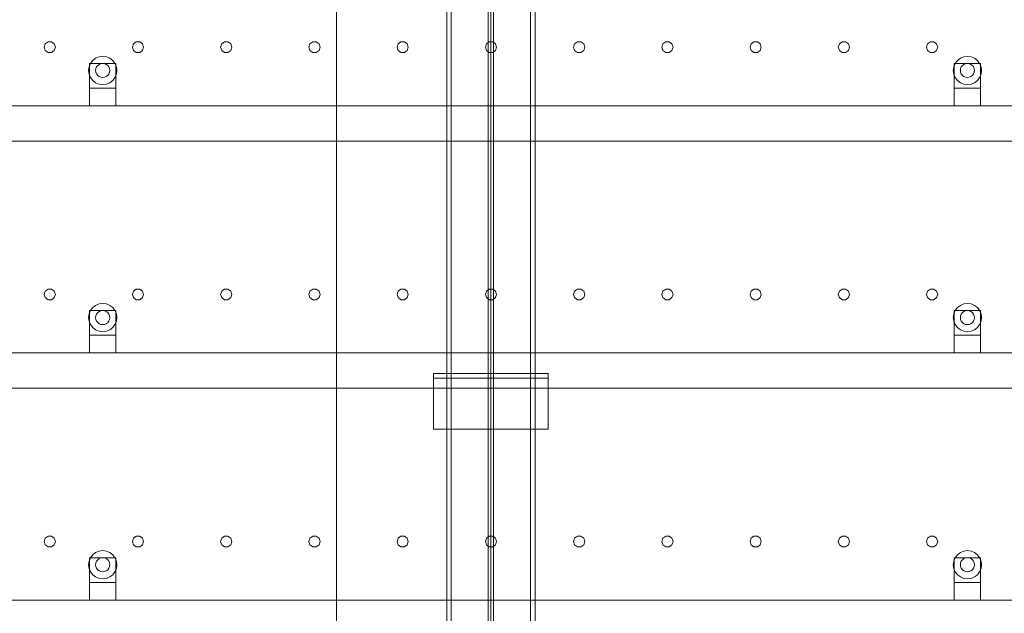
# Model space of a CAD drawing. Header units: millimetres. Extents: x -2233 to 65662, y -50530 to 6847.
# Tile 769 of 802: x 57927 to 59043, y 1655 to 2328. Entities that reach past the tile are written whole.
import ezdxf

# ---------------------------------------------------------------- set-up
doc = ezdxf.new("R2010")
doc.units = ezdxf.units.MM
doc.layers.add('lateral_secador', color=7, linetype='Continuous', lineweight=0)

msp = doc.modelspace()

# ---------------------------------------------------------------- linework, layer by layer
at = {"layer": 'lateral_secador'}
for p, q in [((58286.134, 0), (58286.134, 2925)), ((58286.134, 1400), (58286.134, 2925)), ((58411.134, 2925), (58411.134, 20)), ((58416.134, 20), (58416.134, 2925)), ((58458.134, 2925), (58458.134, 60)), ((58461.134, 0), (58461.134, 2925)), ((58464.134, 60), (58464.134, 2925)), ((58506.134, 2925), (58506.134, 20)), ((58511.134, 20), (58511.134, 2925)), ((57955.997, 2300.082), (57954.784, 2296.35)), ((57959.172, 2302.389), (57955.997, 2300.082)), ((57963.096, 2302.389), (57959.172, 2302.389)), ((57966.271, 2300.082), (57963.096, 2302.389)), ((57967.484, 2296.35), (57966.271, 2300.082)), ((58055.997, 2300.082), (58054.784, 2296.35)), ((58059.172, 2302.389), (58055.997, 2300.082)), ((58063.096, 2302.389), (58059.172, 2302.389)), ((58066.271, 2300.082), (58063.096, 2302.389)), ((58067.484, 2296.35), (58066.271, 2300.082)), ((58155.997, 2300.082), (58154.784, 2296.35)), ((58159.172, 2302.389), (58155.997, 2300.082)), ((58163.096, 2302.389), (58159.172, 2302.389)), ((58166.271, 2300.082), (58163.096, 2302.389)), ((58167.484, 2296.35), (58166.271, 2300.082)), ((58255.997, 2300.082), (58254.784, 2296.35)), ((58259.172, 2302.389), (58255.997, 2300.082)), ((58263.096, 2302.389), (58259.172, 2302.389)), ((58266.271, 2300.082), (58263.096, 2302.389)), ((58267.484, 2296.35), (58266.271, 2300.082)), ((58355.997, 2300.082), (58354.784, 2296.35)), ((58359.172, 2302.389), (58355.997, 2300.082)), ((58363.096, 2302.389), (58359.172, 2302.389)), ((58366.271, 2300.082), (58363.096, 2302.389)), ((58367.484, 2296.35), (58366.271, 2300.082)), ((58455.997, 2300.082), (58454.784, 2296.35)), ((58459.172, 2302.389), (58455.997, 2300.082)), ((58463.096, 2302.389), (58459.172, 2302.389)), ((58466.271, 2300.082), (58463.096, 2302.389)), ((58467.484, 2296.35), (58466.271, 2300.082)), ((58555.997, 2300.082), (58554.784, 2296.35)), ((58559.172, 2302.389), (58555.997, 2300.082)), ((58563.096, 2302.389), (58559.172, 2302.389)), ((58566.271, 2300.082), (58563.096, 2302.389)), ((58567.484, 2296.35), (58566.271, 2300.082)), ((58655.997, 2300.082), (58654.784, 2296.35)), ((58659.172, 2302.389), (58655.997, 2300.082)), ((58663.096, 2302.389), (58659.172, 2302.389)), ((58666.271, 2300.082), (58663.096, 2302.389)), ((58667.484, 2296.35), (58666.271, 2300.082)), ((58755.997, 2300.082), (58754.784, 2296.35)), ((58759.172, 2302.389), (58755.997, 2300.082)), ((58763.096, 2302.389), (58759.172, 2302.389)), ((58766.271, 2300.082), (58763.096, 2302.389)), ((58767.484, 2296.35), (58766.271, 2300.082)), ((58855.997, 2300.082), (58854.784, 2296.35)), ((58859.172, 2302.389), (58855.997, 2300.082)), ((58863.096, 2302.389), (58859.172, 2302.389)), ((58866.271, 2300.082), (58863.096, 2302.389)), ((58867.484, 2296.35), (58866.271, 2300.082)), ((58955.997, 2300.082), (58954.784, 2296.35)), ((58959.172, 2302.389), (58955.997, 2300.082)), ((58963.096, 2302.389), (58959.172, 2302.389)), ((58966.271, 2300.082), (58963.096, 2302.389)), ((58967.484, 2296.35), (58966.271, 2300.082)), ((57954.784, 2296.35), (57955.997, 2292.618)), ((57955.997, 2292.618), (57959.172, 2290.311)), ((57959.172, 2290.311), (57963.096, 2290.311)), ((57963.096, 2290.311), (57966.271, 2292.618)), ((57966.271, 2292.618), (57967.484, 2296.35)), ((58054.784, 2296.35), (58055.997, 2292.618)), ((58055.997, 2292.618), (58059.172, 2290.311)), ((58059.172, 2290.311), (58063.096, 2290.311)), ((58063.096, 2290.311), (58066.271, 2292.618)), ((58066.271, 2292.618), (58067.484, 2296.35)), ((58154.784, 2296.35), (58155.997, 2292.618)), ((58155.997, 2292.618), (58159.172, 2290.311)), ((58159.172, 2290.311), (58163.096, 2290.311)), ((58163.096, 2290.311), (58166.271, 2292.618)), ((58166.271, 2292.618), (58167.484, 2296.35)), ((58254.784, 2296.35), (58255.997, 2292.618)), ((58255.997, 2292.618), (58259.172, 2290.311)), ((58259.172, 2290.311), (58263.096, 2290.311)), ((58263.096, 2290.311), (58266.271, 2292.618)), ((58266.271, 2292.618), (58267.484, 2296.35)), ((58354.784, 2296.35), (58355.997, 2292.618)), ((58355.997, 2292.618), (58359.172, 2290.311)), ((58359.172, 2290.311), (58363.096, 2290.311)), ((58363.096, 2290.311), (58366.271, 2292.618)), ((58366.271, 2292.618), (58367.484, 2296.35)), ((58454.784, 2296.35), (58455.997, 2292.618)), ((58455.997, 2292.618), (58459.172, 2290.311)), ((58459.172, 2290.311), (58463.096, 2290.311)), ((58463.096, 2290.311), (58466.271, 2292.618)), ((58466.271, 2292.618), (58467.484, 2296.35)), ((58554.784, 2296.35), (58555.997, 2292.618)), ((58555.997, 2292.618), (58559.172, 2290.311)), ((58559.172, 2290.311), (58563.096, 2290.311)), ((58563.096, 2290.311), (58566.271, 2292.618)), ((58566.271, 2292.618), (58567.484, 2296.35)), ((58654.784, 2296.35), (58655.997, 2292.618)), ((58655.997, 2292.618), (58659.172, 2290.311)), ((58659.172, 2290.311), (58663.096, 2290.311)), ((58663.096, 2290.311), (58666.271, 2292.618)), ((58666.271, 2292.618), (58667.484, 2296.35)), ((58754.784, 2296.35), (58755.997, 2292.618)), ((58755.997, 2292.618), (58759.172, 2290.311)), ((58759.172, 2290.311), (58763.096, 2290.311)), ((58763.096, 2290.311), (58766.271, 2292.618)), ((58766.271, 2292.618), (58767.484, 2296.35)), ((58854.784, 2296.35), (58855.997, 2292.618)), ((58855.997, 2292.618), (58859.172, 2290.311)), ((58859.172, 2290.311), (58863.096, 2290.311)), ((58863.096, 2290.311), (58866.271, 2292.618)), ((58866.271, 2292.618), (58867.484, 2296.35)), ((58954.784, 2296.35), (58955.997, 2292.618)), ((58955.997, 2292.618), (58959.172, 2290.311)), ((58959.172, 2290.311), (58963.096, 2290.311)), ((58963.096, 2290.311), (58966.271, 2292.618)), ((58966.271, 2292.618), (58967.484, 2296.35)), ((58007.277, 2278), (58005.679, 2274.141)), ((58006.134, 2278), (58036.134, 2278)), ((58006.134, 2278), (58006.134, 2250)), ((58009.82, 2281.314), (58007.277, 2278)), ((58013.134, 2283.856), (58009.82, 2281.314)), ((58016.993, 2285.455), (58013.134, 2283.856)), ((58017.134, 2276.928), (58015.477, 2275.657)), ((58021.134, 2286), (58016.993, 2285.455)), ((58019.063, 2277.727), (58017.134, 2276.928)), ((58021.134, 2278), (58019.063, 2277.727)), ((58025.275, 2285.455), (58021.134, 2286)), ((58023.204, 2277.727), (58021.134, 2278)), ((58025.134, 2276.928), (58023.204, 2277.727)), ((58026.791, 2275.657), (58025.134, 2276.928)), ((58029.134, 2283.856), (58025.275, 2285.455)), ((58032.448, 2281.314), (58029.134, 2283.856)), ((58034.99, 2278), (58032.448, 2281.314)), ((58036.589, 2274.141), (58034.99, 2278)), ((58036.134, 2250), (58036.134, 2278)), ((58987.277, 2278), (58985.679, 2274.141)), ((58986.134, 2278), (59016.134, 2278)), ((58986.134, 2278), (58986.134, 2250)), ((58989.82, 2281.314), (58987.277, 2278)), ((58993.134, 2283.856), (58989.82, 2281.314)), ((58996.993, 2285.455), (58993.134, 2283.856)), ((58997.134, 2276.928), (58995.477, 2275.657)), ((59001.134, 2286), (58996.993, 2285.455)), ((58999.063, 2277.727), (58997.134, 2276.928)), ((59001.134, 2278), (58999.063, 2277.727)), ((59005.275, 2285.455), (59001.134, 2286)), ((59003.204, 2277.727), (59001.134, 2278)), ((59005.134, 2276.928), (59003.204, 2277.727)), ((59006.791, 2275.657), (59005.134, 2276.928)), ((59009.134, 2283.856), (59005.275, 2285.455)), ((59012.448, 2281.314), (59009.134, 2283.856)), ((59014.99, 2278), (59012.448, 2281.314)), ((59016.589, 2274.141), (59014.99, 2278)), ((59016.134, 2250), (59016.134, 2278)), ((58005.679, 2274.141), (58005.134, 2270)), ((58005.134, 2270), (58005.679, 2265.859)), ((58005.679, 2265.859), (58007.277, 2262)), ((58013.406, 2272.071), (58013.134, 2270)), ((58013.134, 2270), (58013.406, 2267.929)), ((58014.206, 2274), (58013.406, 2272.071)), ((58013.406, 2267.929), (58014.206, 2266)), ((58015.477, 2275.657), (58014.206, 2274)), ((58014.206, 2266), (58015.477, 2264.343)), ((58028.062, 2274), (58026.791, 2275.657)), ((58026.791, 2264.343), (58028.062, 2266)), ((58028.861, 2272.071), (58028.062, 2274)), ((58028.062, 2266), (58028.861, 2267.929)), ((58029.134, 2270), (58028.861, 2272.071)), ((58028.861, 2267.929), (58029.134, 2270)), ((58034.99, 2262), (58036.589, 2265.859)), ((58037.134, 2270), (58036.589, 2274.141)), ((58036.589, 2265.859), (58037.134, 2270)), ((58985.679, 2274.141), (58985.134, 2270)), ((58985.134, 2270), (58985.679, 2265.859)), ((58985.679, 2265.859), (58987.277, 2262)), ((58993.406, 2272.071), (58993.134, 2270)), ((58993.134, 2270), (58993.406, 2267.929)), ((58994.206, 2274), (58993.406, 2272.071)), ((58993.406, 2267.929), (58994.206, 2266)), ((58995.477, 2275.657), (58994.206, 2274)), ((58994.206, 2266), (58995.477, 2264.343)), ((59008.062, 2274), (59006.791, 2275.657)), ((59006.791, 2264.343), (59008.062, 2266)), ((59008.861, 2272.071), (59008.062, 2274)), ((59008.062, 2266), (59008.861, 2267.929)), ((59009.134, 2270), (59008.861, 2272.071)), ((59008.861, 2267.929), (59009.134, 2270)), ((59014.99, 2262), (59016.589, 2265.859)), ((59017.134, 2270), (59016.589, 2274.141)), ((59016.589, 2265.859), (59017.134, 2270)), ((58007.277, 2262), (58009.82, 2258.686)), ((58009.82, 2258.686), (58013.134, 2256.144)), ((58013.134, 2256.144), (58016.993, 2254.545)), ((58015.477, 2264.343), (58017.134, 2263.072)), ((58016.993, 2254.545), (58021.134, 2254)), ((58017.134, 2263.072), (58019.063, 2262.273)), ((58019.063, 2262.273), (58021.134, 2262)), ((58021.134, 2262), (58023.204, 2262.273)), ((58021.134, 2254), (58025.275, 2254.545)), ((58023.204, 2262.273), (58025.134, 2263.072)), ((58025.134, 2263.072), (58026.791, 2264.343)), ((58025.275, 2254.545), (58029.134, 2256.144)), ((58029.134, 2256.144), (58032.448, 2258.686)), ((58032.448, 2258.686), (58034.99, 2262)), ((58987.277, 2262), (58989.82, 2258.686)), ((58989.82, 2258.686), (58993.134, 2256.144)), ((58993.134, 2256.144), (58996.993, 2254.545)), ((58995.477, 2264.343), (58997.134, 2263.072)), ((58996.993, 2254.545), (59001.134, 2254)), ((58997.134, 2263.072), (58999.063, 2262.273)), ((58999.063, 2262.273), (59001.134, 2262)), ((59001.134, 2262), (59003.204, 2262.273)), ((59001.134, 2254), (59005.275, 2254.545)), ((59003.204, 2262.273), (59005.134, 2263.072)), ((59005.134, 2263.072), (59006.791, 2264.343)), ((59005.275, 2254.545), (59009.134, 2256.144)), ((59009.134, 2256.144), (59012.448, 2258.686)), ((59012.448, 2258.686), (59014.99, 2262)), ((58006.134, 2250), (58036.134, 2250)), ((58006.134, 2250), (58006.134, 2230)), ((58036.134, 2230), (58036.134, 2250)), ((58986.134, 2250), (59016.134, 2250)), ((58986.134, 2250), (58986.134, 2230)), ((59016.134, 2230), (59016.134, 2250)), ((40811.134, 2230), (60111.134, 2230)), ((58006.134, 2230), (58036.134, 2230)), ((58986.134, 2230), (59016.134, 2230)), ((40811.134, 2190), (60111.134, 2190)), ((57955.997, 2020.082), (57954.784, 2016.35)), ((57959.172, 2022.389), (57955.997, 2020.082)), ((57963.096, 2022.389), (57959.172, 2022.389)), ((57966.271, 2020.082), (57963.096, 2022.389)), ((57967.484, 2016.35), (57966.271, 2020.082)), ((58055.997, 2020.082), (58054.784, 2016.35)), ((58059.172, 2022.389), (58055.997, 2020.082)), ((58063.096, 2022.389), (58059.172, 2022.389)), ((58066.271, 2020.082), (58063.096, 2022.389)), ((58067.484, 2016.35), (58066.271, 2020.082)), ((58155.997, 2020.082), (58154.784, 2016.35)), ((58159.172, 2022.389), (58155.997, 2020.082)), ((58163.096, 2022.389), (58159.172, 2022.389)), ((58166.271, 2020.082), (58163.096, 2022.389)), ((58167.484, 2016.35), (58166.271, 2020.082)), ((58255.997, 2020.082), (58254.784, 2016.35)), ((58259.172, 2022.389), (58255.997, 2020.082)), ((58263.096, 2022.389), (58259.172, 2022.389)), ((58266.271, 2020.082), (58263.096, 2022.389)), ((58267.484, 2016.35), (58266.271, 2020.082)), ((58355.997, 2020.082), (58354.784, 2016.35)), ((58359.172, 2022.389), (58355.997, 2020.082)), ((58363.096, 2022.389), (58359.172, 2022.389)), ((58366.271, 2020.082), (58363.096, 2022.389)), ((58367.484, 2016.35), (58366.271, 2020.082)), ((58455.997, 2020.082), (58454.784, 2016.35)), ((58459.172, 2022.389), (58455.997, 2020.082)), ((58463.096, 2022.389), (58459.172, 2022.389)), ((58466.271, 2020.082), (58463.096, 2022.389)), ((58467.484, 2016.35), (58466.271, 2020.082)), ((58555.997, 2020.082), (58554.784, 2016.35)), ((58559.172, 2022.389), (58555.997, 2020.082)), ((58563.096, 2022.389), (58559.172, 2022.389)), ((58566.271, 2020.082), (58563.096, 2022.389)), ((58567.484, 2016.35), (58566.271, 2020.082)), ((58655.997, 2020.082), (58654.784, 2016.35)), ((58659.172, 2022.389), (58655.997, 2020.082)), ((58663.096, 2022.389), (58659.172, 2022.389)), ((58666.271, 2020.082), (58663.096, 2022.389)), ((58667.484, 2016.35), (58666.271, 2020.082)), ((58755.997, 2020.082), (58754.784, 2016.35)), ((58759.172, 2022.389), (58755.997, 2020.082)), ((58763.096, 2022.389), (58759.172, 2022.389)), ((58766.271, 2020.082), (58763.096, 2022.389)), ((58767.484, 2016.35), (58766.271, 2020.082)), ((58855.997, 2020.082), (58854.784, 2016.35)), ((58859.172, 2022.389), (58855.997, 2020.082)), ((58863.096, 2022.389), (58859.172, 2022.389)), ((58866.271, 2020.082), (58863.096, 2022.389)), ((58867.484, 2016.35), (58866.271, 2020.082)), ((58955.997, 2020.082), (58954.784, 2016.35)), ((58959.172, 2022.389), (58955.997, 2020.082)), ((58963.096, 2022.389), (58959.172, 2022.389)), ((58966.271, 2020.082), (58963.096, 2022.389)), ((58967.484, 2016.35), (58966.271, 2020.082)), ((57954.784, 2016.35), (57955.997, 2012.618)), ((57955.997, 2012.618), (57959.172, 2010.311)), ((57959.172, 2010.311), (57963.096, 2010.311)), ((57963.096, 2010.311), (57966.271, 2012.618)), ((57966.271, 2012.618), (57967.484, 2016.35)), ((58054.784, 2016.35), (58055.997, 2012.618)), ((58055.997, 2012.618), (58059.172, 2010.311)), ((58059.172, 2010.311), (58063.096, 2010.311)), ((58063.096, 2010.311), (58066.271, 2012.618)), ((58066.271, 2012.618), (58067.484, 2016.35)), ((58154.784, 2016.35), (58155.997, 2012.618)), ((58155.997, 2012.618), (58159.172, 2010.311)), ((58159.172, 2010.311), (58163.096, 2010.311)), ((58163.096, 2010.311), (58166.271, 2012.618)), ((58166.271, 2012.618), (58167.484, 2016.35)), ((58254.784, 2016.35), (58255.997, 2012.618)), ((58255.997, 2012.618), (58259.172, 2010.311)), ((58259.172, 2010.311), (58263.096, 2010.311)), ((58263.096, 2010.311), (58266.271, 2012.618)), ((58266.271, 2012.618), (58267.484, 2016.35)), ((58354.784, 2016.35), (58355.997, 2012.618)), ((58355.997, 2012.618), (58359.172, 2010.311)), ((58359.172, 2010.311), (58363.096, 2010.311)), ((58363.096, 2010.311), (58366.271, 2012.618)), ((58366.271, 2012.618), (58367.484, 2016.35)), ((58454.784, 2016.35), (58455.997, 2012.618)), ((58455.997, 2012.618), (58459.172, 2010.311)), ((58459.172, 2010.311), (58463.096, 2010.311)), ((58463.096, 2010.311), (58466.271, 2012.618)), ((58466.271, 2012.618), (58467.484, 2016.35)), ((58554.784, 2016.35), (58555.997, 2012.618)), ((58555.997, 2012.618), (58559.172, 2010.311)), ((58559.172, 2010.311), (58563.096, 2010.311)), ((58563.096, 2010.311), (58566.271, 2012.618)), ((58566.271, 2012.618), (58567.484, 2016.35)), ((58654.784, 2016.35), (58655.997, 2012.618)), ((58655.997, 2012.618), (58659.172, 2010.311)), ((58659.172, 2010.311), (58663.096, 2010.311)), ((58663.096, 2010.311), (58666.271, 2012.618)), ((58666.271, 2012.618), (58667.484, 2016.35)), ((58754.784, 2016.35), (58755.997, 2012.618)), ((58755.997, 2012.618), (58759.172, 2010.311)), ((58759.172, 2010.311), (58763.096, 2010.311)), ((58763.096, 2010.311), (58766.271, 2012.618)), ((58766.271, 2012.618), (58767.484, 2016.35)), ((58854.784, 2016.35), (58855.997, 2012.618)), ((58855.997, 2012.618), (58859.172, 2010.311)), ((58859.172, 2010.311), (58863.096, 2010.311)), ((58863.096, 2010.311), (58866.271, 2012.618)), ((58866.271, 2012.618), (58867.484, 2016.35)), ((58954.784, 2016.35), (58955.997, 2012.618)), ((58955.997, 2012.618), (58959.172, 2010.311)), ((58959.172, 2010.311), (58963.096, 2010.311)), ((58963.096, 2010.311), (58966.271, 2012.618)), ((58966.271, 2012.618), (58967.484, 2016.35)), ((58007.277, 1998), (58005.679, 1994.141)), ((58006.134, 1998), (58036.134, 1998)), ((58006.134, 1998), (58006.134, 1970)), ((58009.82, 2001.314), (58007.277, 1998)), ((58013.134, 2003.856), (58009.82, 2001.314)), ((58016.993, 2005.455), (58013.134, 2003.856)), ((58021.134, 2006), (58016.993, 2005.455)), ((58019.063, 1997.727), (58017.134, 1996.928)), ((58021.134, 1998), (58019.063, 1997.727)), ((58025.275, 2005.455), (58021.134, 2006)), ((58023.204, 1997.727), (58021.134, 1998)), ((58025.134, 1996.928), (58023.204, 1997.727)), ((58029.134, 2003.856), (58025.275, 2005.455)), ((58032.448, 2001.314), (58029.134, 2003.856)), ((58034.99, 1998), (58032.448, 2001.314)), ((58036.589, 1994.141), (58034.99, 1998)), ((58036.134, 1970), (58036.134, 1998)), ((58987.277, 1998), (58985.679, 1994.141)), ((58986.134, 1998), (59016.134, 1998)), ((58986.134, 1998), (58986.134, 1970)), ((58989.82, 2001.314), (58987.277, 1998)), ((58993.134, 2003.856), (58989.82, 2001.314)), ((58996.993, 2005.455), (58993.134, 2003.856)), ((59001.134, 2006), (58996.993, 2005.455)), ((58999.063, 1997.727), (58997.134, 1996.928)), ((59001.134, 1998), (58999.063, 1997.727)), ((59005.275, 2005.455), (59001.134, 2006)), ((59003.204, 1997.727), (59001.134, 1998)), ((59005.134, 1996.928), (59003.204, 1997.727)), ((59009.134, 2003.856), (59005.275, 2005.455)), ((59012.448, 2001.314), (59009.134, 2003.856)), ((59014.99, 1998), (59012.448, 2001.314)), ((59016.589, 1994.141), (59014.99, 1998)), ((59016.134, 1970), (59016.134, 1998)), ((58005.679, 1994.141), (58005.134, 1990)), ((58005.134, 1990), (58005.679, 1985.859)), ((58013.406, 1992.071), (58013.134, 1990)), ((58013.134, 1990), (58013.406, 1987.929)), ((58014.206, 1994), (58013.406, 1992.071)), ((58013.406, 1987.929), (58014.206, 1986)), ((58015.477, 1995.657), (58014.206, 1994)), ((58017.134, 1996.928), (58015.477, 1995.657)), ((58026.791, 1995.657), (58025.134, 1996.928)), ((58028.062, 1994), (58026.791, 1995.657)), ((58028.861, 1992.071), (58028.062, 1994)), ((58028.062, 1986), (58028.861, 1987.929)), ((58029.134, 1990), (58028.861, 1992.071)), ((58028.861, 1987.929), (58029.134, 1990)), ((58037.134, 1990), (58036.589, 1994.141)), ((58036.589, 1985.859), (58037.134, 1990)), ((58985.679, 1994.141), (58985.134, 1990)), ((58985.134, 1990), (58985.679, 1985.859)), ((58993.406, 1992.071), (58993.134, 1990)), ((58993.134, 1990), (58993.406, 1987.929)), ((58994.206, 1994), (58993.406, 1992.071)), ((58993.406, 1987.929), (58994.206, 1986)), ((58995.477, 1995.657), (58994.206, 1994)), ((58997.134, 1996.928), (58995.477, 1995.657)), ((59006.791, 1995.657), (59005.134, 1996.928)), ((59008.062, 1994), (59006.791, 1995.657)), ((59008.861, 1992.071), (59008.062, 1994)), ((59008.062, 1986), (59008.861, 1987.929)), ((59009.134, 1990), (59008.861, 1992.071)), ((59008.861, 1987.929), (59009.134, 1990)), ((59017.134, 1990), (59016.589, 1994.141)), ((59016.589, 1985.859), (59017.134, 1990)), ((58005.679, 1985.859), (58007.277, 1982)), ((58007.277, 1982), (58009.82, 1978.686)), ((58009.82, 1978.686), (58013.134, 1976.144)), ((58013.134, 1976.144), (58016.993, 1974.545)), ((58014.206, 1986), (58015.477, 1984.343)), ((58015.477, 1984.343), (58017.134, 1983.072)), ((58017.134, 1983.072), (58019.063, 1982.273)), ((58019.063, 1982.273), (58021.134, 1982)), ((58021.134, 1982), (58023.204, 1982.273)), ((58023.204, 1982.273), (58025.134, 1983.072)), ((58025.134, 1983.072), (58026.791, 1984.343)), ((58025.275, 1974.545), (58029.134, 1976.144)), ((58026.791, 1984.343), (58028.062, 1986)), ((58029.134, 1976.144), (58032.448, 1978.686)), ((58032.448, 1978.686), (58034.99, 1982)), ((58034.99, 1982), (58036.589, 1985.859)), ((58985.679, 1985.859), (58987.277, 1982)), ((58987.277, 1982), (58989.82, 1978.686)), ((58989.82, 1978.686), (58993.134, 1976.144)), ((58993.134, 1976.144), (58996.993, 1974.545)), ((58994.206, 1986), (58995.477, 1984.343)), ((58995.477, 1984.343), (58997.134, 1983.072)), ((58997.134, 1983.072), (58999.063, 1982.273)), ((58999.063, 1982.273), (59001.134, 1982)), ((59001.134, 1982), (59003.204, 1982.273)), ((59003.204, 1982.273), (59005.134, 1983.072)), ((59005.134, 1983.072), (59006.791, 1984.343)), ((59005.275, 1974.545), (59009.134, 1976.144)), ((59006.791, 1984.343), (59008.062, 1986)), ((59009.134, 1976.144), (59012.448, 1978.686)), ((59012.448, 1978.686), (59014.99, 1982)), ((59014.99, 1982), (59016.589, 1985.859)), ((58006.134, 1970), (58036.134, 1970)), ((58006.134, 1970), (58006.134, 1950)), ((58016.993, 1974.545), (58021.134, 1974)), ((58021.134, 1974), (58025.275, 1974.545)), ((58036.134, 1950), (58036.134, 1970)), ((58986.134, 1970), (59016.134, 1970)), ((58986.134, 1970), (58986.134, 1950)), ((58996.993, 1974.545), (59001.134, 1974)), ((59001.134, 1974), (59005.275, 1974.545)), ((59016.134, 1950), (59016.134, 1970)), ((40811.134, 1950), (60111.134, 1950)), ((58006.134, 1950), (58036.134, 1950)), ((58986.134, 1950), (59016.134, 1950)), ((58396.134, 1926.5), (58526.134, 1926.5)), ((58396.134, 1926.5), (58396.134, 1863.5)), ((58396.134, 1926.5), (58396.134, 1921.5)), ((58396.134, 1921.5), (58526.134, 1921.5)), ((58526.134, 1863.5), (58526.134, 1926.5)), ((58526.134, 1921.5), (58526.134, 1926.5)), ((40811.134, 1910), (60111.134, 1910)), ((58396.134, 1863.5), (58526.134, 1863.5)), ((57959.172, 1742.389), (57955.997, 1740.082)), ((57963.096, 1742.389), (57959.172, 1742.389)), ((57966.271, 1740.082), (57963.096, 1742.389)), ((58059.172, 1742.389), (58055.997, 1740.082)), ((58063.096, 1742.389), (58059.172, 1742.389)), ((58066.271, 1740.082), (58063.096, 1742.389)), ((58159.172, 1742.389), (58155.997, 1740.082)), ((58163.096, 1742.389), (58159.172, 1742.389)), ((58166.271, 1740.082), (58163.096, 1742.389)), ((58259.172, 1742.389), (58255.997, 1740.082)), ((58263.096, 1742.389), (58259.172, 1742.389)), ((58266.271, 1740.082), (58263.096, 1742.389)), ((58359.172, 1742.389), (58355.997, 1740.082)), ((58363.096, 1742.389), (58359.172, 1742.389)), ((58366.271, 1740.082), (58363.096, 1742.389)), ((58459.172, 1742.389), (58455.997, 1740.082)), ((58463.096, 1742.389), (58459.172, 1742.389)), ((58466.271, 1740.082), (58463.096, 1742.389)), ((58559.172, 1742.389), (58555.997, 1740.082)), ((58563.096, 1742.389), (58559.172, 1742.389)), ((58566.271, 1740.082), (58563.096, 1742.389)), ((58659.172, 1742.389), (58655.997, 1740.082)), ((58663.096, 1742.389), (58659.172, 1742.389)), ((58666.271, 1740.082), (58663.096, 1742.389)), ((58759.172, 1742.389), (58755.997, 1740.082)), ((58763.096, 1742.389), (58759.172, 1742.389)), ((58766.271, 1740.082), (58763.096, 1742.389)), ((58859.172, 1742.389), (58855.997, 1740.082)), ((58863.096, 1742.389), (58859.172, 1742.389)), ((58866.271, 1740.082), (58863.096, 1742.389)), ((58959.172, 1742.389), (58955.997, 1740.082)), ((58963.096, 1742.389), (58959.172, 1742.389)), ((58966.271, 1740.082), (58963.096, 1742.389)), ((57955.997, 1740.082), (57954.784, 1736.35)), ((57954.784, 1736.35), (57955.997, 1732.618)), ((57955.997, 1732.618), (57959.172, 1730.311)), ((57959.172, 1730.311), (57963.096, 1730.311)), ((57963.096, 1730.311), (57966.271, 1732.618)), ((57967.484, 1736.35), (57966.271, 1740.082)), ((57966.271, 1732.618), (57967.484, 1736.35)), ((58055.997, 1740.082), (58054.784, 1736.35)), ((58054.784, 1736.35), (58055.997, 1732.618)), ((58055.997, 1732.618), (58059.172, 1730.311)), ((58059.172, 1730.311), (58063.096, 1730.311)), ((58063.096, 1730.311), (58066.271, 1732.618)), ((58067.484, 1736.35), (58066.271, 1740.082)), ((58066.271, 1732.618), (58067.484, 1736.35)), ((58155.997, 1740.082), (58154.784, 1736.35)), ((58154.784, 1736.35), (58155.997, 1732.618)), ((58155.997, 1732.618), (58159.172, 1730.311)), ((58159.172, 1730.311), (58163.096, 1730.311)), ((58163.096, 1730.311), (58166.271, 1732.618)), ((58167.484, 1736.35), (58166.271, 1740.082)), ((58166.271, 1732.618), (58167.484, 1736.35)), ((58255.997, 1740.082), (58254.784, 1736.35)), ((58254.784, 1736.35), (58255.997, 1732.618)), ((58255.997, 1732.618), (58259.172, 1730.311)), ((58259.172, 1730.311), (58263.096, 1730.311)), ((58263.096, 1730.311), (58266.271, 1732.618)), ((58267.484, 1736.35), (58266.271, 1740.082)), ((58266.271, 1732.618), (58267.484, 1736.35)), ((58355.997, 1740.082), (58354.784, 1736.35)), ((58354.784, 1736.35), (58355.997, 1732.618)), ((58355.997, 1732.618), (58359.172, 1730.311)), ((58359.172, 1730.311), (58363.096, 1730.311)), ((58363.096, 1730.311), (58366.271, 1732.618)), ((58367.484, 1736.35), (58366.271, 1740.082)), ((58366.271, 1732.618), (58367.484, 1736.35)), ((58455.997, 1740.082), (58454.784, 1736.35)), ((58454.784, 1736.35), (58455.997, 1732.618)), ((58455.997, 1732.618), (58459.172, 1730.311)), ((58459.172, 1730.311), (58463.096, 1730.311)), ((58463.096, 1730.311), (58466.271, 1732.618)), ((58467.484, 1736.35), (58466.271, 1740.082)), ((58466.271, 1732.618), (58467.484, 1736.35)), ((58555.997, 1740.082), (58554.784, 1736.35)), ((58554.784, 1736.35), (58555.997, 1732.618)), ((58555.997, 1732.618), (58559.172, 1730.311)), ((58559.172, 1730.311), (58563.096, 1730.311)), ((58563.096, 1730.311), (58566.271, 1732.618)), ((58567.484, 1736.35), (58566.271, 1740.082)), ((58566.271, 1732.618), (58567.484, 1736.35)), ((58655.997, 1740.082), (58654.784, 1736.35)), ((58654.784, 1736.35), (58655.997, 1732.618)), ((58655.997, 1732.618), (58659.172, 1730.311)), ((58659.172, 1730.311), (58663.096, 1730.311)), ((58663.096, 1730.311), (58666.271, 1732.618)), ((58667.484, 1736.35), (58666.271, 1740.082)), ((58666.271, 1732.618), (58667.484, 1736.35)), ((58755.997, 1740.082), (58754.784, 1736.35)), ((58754.784, 1736.35), (58755.997, 1732.618)), ((58755.997, 1732.618), (58759.172, 1730.311)), ((58759.172, 1730.311), (58763.096, 1730.311)), ((58763.096, 1730.311), (58766.271, 1732.618)), ((58767.484, 1736.35), (58766.271, 1740.082)), ((58766.271, 1732.618), (58767.484, 1736.35)), ((58855.997, 1740.082), (58854.784, 1736.35)), ((58854.784, 1736.35), (58855.997, 1732.618)), ((58855.997, 1732.618), (58859.172, 1730.311)), ((58859.172, 1730.311), (58863.096, 1730.311)), ((58863.096, 1730.311), (58866.271, 1732.618)), ((58867.484, 1736.35), (58866.271, 1740.082)), ((58866.271, 1732.618), (58867.484, 1736.35)), ((58955.997, 1740.082), (58954.784, 1736.35)), ((58954.784, 1736.35), (58955.997, 1732.618)), ((58955.997, 1732.618), (58959.172, 1730.311)), ((58959.172, 1730.311), (58963.096, 1730.311)), ((58963.096, 1730.311), (58966.271, 1732.618)), ((58967.484, 1736.35), (58966.271, 1740.082)), ((58966.271, 1732.618), (58967.484, 1736.35)), ((58009.82, 1721.314), (58007.277, 1718)), ((58013.134, 1723.856), (58009.82, 1721.314)), ((58016.993, 1725.455), (58013.134, 1723.856)), ((58021.134, 1726), (58016.993, 1725.455)), ((58025.275, 1725.455), (58021.134, 1726)), ((58029.134, 1723.856), (58025.275, 1725.455)), ((58032.448, 1721.314), (58029.134, 1723.856)), ((58034.99, 1718), (58032.448, 1721.314)), ((58989.82, 1721.314), (58987.277, 1718)), ((58993.134, 1723.856), (58989.82, 1721.314)), ((58996.993, 1725.455), (58993.134, 1723.856)), ((59001.134, 1726), (58996.993, 1725.455)), ((59005.275, 1725.455), (59001.134, 1726)), ((59009.134, 1723.856), (59005.275, 1725.455)), ((59012.448, 1721.314), (59009.134, 1723.856)), ((59014.99, 1718), (59012.448, 1721.314)), ((58005.679, 1714.141), (58005.134, 1710)), ((58005.134, 1710), (58005.679, 1705.859)), ((58007.277, 1718), (58005.679, 1714.141)), ((58006.134, 1718), (58036.134, 1718)), ((58006.134, 1718), (58006.134, 1690)), ((58013.406, 1712.071), (58013.134, 1710)), ((58013.134, 1710), (58013.406, 1707.929)), ((58014.206, 1714), (58013.406, 1712.071)), ((58013.406, 1707.929), (58014.206, 1706)), ((58015.477, 1715.657), (58014.206, 1714)), ((58017.134, 1716.928), (58015.477, 1715.657)), ((58019.063, 1717.727), (58017.134, 1716.928)), ((58021.134, 1718), (58019.063, 1717.727)), ((58023.204, 1717.727), (58021.134, 1718)), ((58025.134, 1716.928), (58023.204, 1717.727)), ((58026.791, 1715.657), (58025.134, 1716.928)), ((58028.062, 1714), (58026.791, 1715.657)), ((58028.861, 1712.071), (58028.062, 1714)), ((58028.062, 1706), (58028.861, 1707.929)), ((58029.134, 1710), (58028.861, 1712.071)), ((58028.861, 1707.929), (58029.134, 1710)), ((58036.589, 1714.141), (58034.99, 1718)), ((58036.134, 1690), (58036.134, 1718)), ((58037.134, 1710), (58036.589, 1714.141)), ((58036.589, 1705.859), (58037.134, 1710)), ((58985.679, 1714.141), (58985.134, 1710)), ((58985.134, 1710), (58985.679, 1705.859)), ((58987.277, 1718), (58985.679, 1714.141)), ((58986.134, 1718), (59016.134, 1718)), ((58986.134, 1718), (58986.134, 1690)), ((58993.406, 1712.071), (58993.134, 1710)), ((58993.134, 1710), (58993.406, 1707.929)), ((58994.206, 1714), (58993.406, 1712.071)), ((58993.406, 1707.929), (58994.206, 1706)), ((58995.477, 1715.657), (58994.206, 1714)), ((58997.134, 1716.928), (58995.477, 1715.657)), ((58999.063, 1717.727), (58997.134, 1716.928)), ((59001.134, 1718), (58999.063, 1717.727)), ((59003.204, 1717.727), (59001.134, 1718)), ((59005.134, 1716.928), (59003.204, 1717.727)), ((59006.791, 1715.657), (59005.134, 1716.928)), ((59008.062, 1714), (59006.791, 1715.657)), ((59008.861, 1712.071), (59008.062, 1714)), ((59008.062, 1706), (59008.861, 1707.929)), ((59009.134, 1710), (59008.861, 1712.071)), ((59008.861, 1707.929), (59009.134, 1710)), ((59016.589, 1714.141), (59014.99, 1718)), ((59016.134, 1690), (59016.134, 1718)), ((59017.134, 1710), (59016.589, 1714.141)), ((59016.589, 1705.859), (59017.134, 1710)), ((58005.679, 1705.859), (58007.277, 1702)), ((58007.277, 1702), (58009.82, 1698.686)), ((58009.82, 1698.686), (58013.134, 1696.144)), ((58014.206, 1706), (58015.477, 1704.343)), ((58015.477, 1704.343), (58017.134, 1703.072)), ((58017.134, 1703.072), (58019.063, 1702.273)), ((58019.063, 1702.273), (58021.134, 1702)), ((58021.134, 1702), (58023.204, 1702.273)), ((58023.204, 1702.273), (58025.134, 1703.072)), ((58025.134, 1703.072), (58026.791, 1704.343)), ((58026.791, 1704.343), (58028.062, 1706)), ((58029.134, 1696.144), (58032.448, 1698.686)), ((58032.448, 1698.686), (58034.99, 1702)), ((58034.99, 1702), (58036.589, 1705.859)), ((58985.679, 1705.859), (58987.277, 1702)), ((58987.277, 1702), (58989.82, 1698.686)), ((58989.82, 1698.686), (58993.134, 1696.144)), ((58994.206, 1706), (58995.477, 1704.343)), ((58995.477, 1704.343), (58997.134, 1703.072)), ((58997.134, 1703.072), (58999.063, 1702.273)), ((58999.063, 1702.273), (59001.134, 1702)), ((59001.134, 1702), (59003.204, 1702.273)), ((59003.204, 1702.273), (59005.134, 1703.072)), ((59005.134, 1703.072), (59006.791, 1704.343)), ((59006.791, 1704.343), (59008.062, 1706)), ((59009.134, 1696.144), (59012.448, 1698.686)), ((59012.448, 1698.686), (59014.99, 1702)), ((59014.99, 1702), (59016.589, 1705.859)), ((58006.134, 1690), (58036.134, 1690)), ((58006.134, 1690), (58006.134, 1670)), ((58013.134, 1696.144), (58016.993, 1694.545)), ((58016.993, 1694.545), (58021.134, 1694)), ((58021.134, 1694), (58025.275, 1694.545)), ((58025.275, 1694.545), (58029.134, 1696.144)), ((58036.134, 1670), (58036.134, 1690)), ((58986.134, 1690), (59016.134, 1690)), ((58986.134, 1690), (58986.134, 1670)), ((58993.134, 1696.144), (58996.993, 1694.545)), ((58996.993, 1694.545), (59001.134, 1694)), ((59001.134, 1694), (59005.275, 1694.545)), ((59005.275, 1694.545), (59009.134, 1696.144)), ((59016.134, 1670), (59016.134, 1690)), ((40811.134, 1670), (60111.134, 1670)), ((58006.134, 1670), (58036.134, 1670)), ((58986.134, 1670), (59016.134, 1670))]:
    msp.add_line(p, q, dxfattribs=at)

doc.saveas('drawing.dxf')
